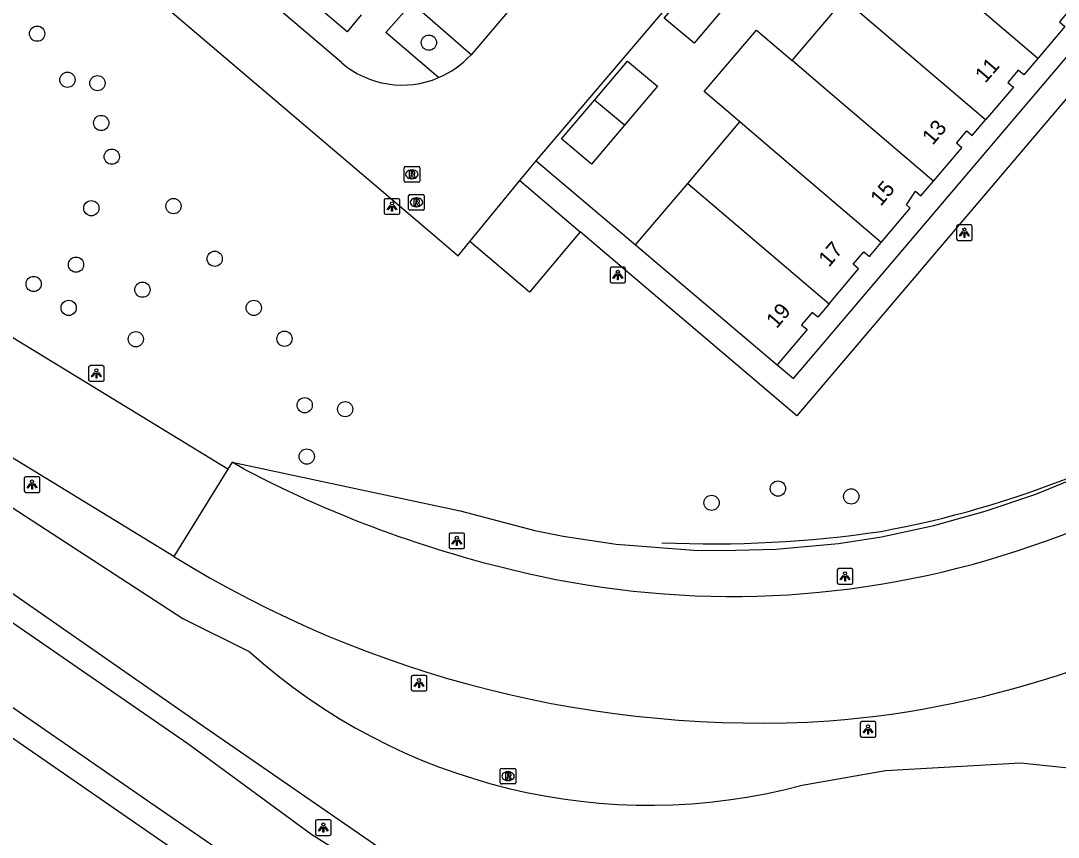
# Model space of a CAD drawing. Extents: x 156414 to 157775, y 382335 to 383765.
# Drawn here: x 157177 to 157243.4, y 382759.6 to 382811.9 of the extents above; entities that cross this region are included whole.
import ezdxf

# ---------------------------------------------------------------- set-up
doc = ezdxf.new("R2010")
doc.units = 0
for name, color, linetype in [('IMGEO_Berm_groen', 7, 'Continuous'), ('IMGEO_Boom', 7, 'Continuous'), ('IMGEO_Fietspad_gesloten', 7, 'Continuous'), ('IMGEO_Lichtpunt', 7, 'Continuous'), ('IMGEO_Muur', 7, 'Continuous'), ('IMGEO_OVBaan_gesloten', 7, 'Continuous'), ('IMGEO_Pand', 7, 'Continuous'), ('IMGEO_Pand_nummerreeks', 7, 'Continuous'), ('IMGEO_Parkeervlak_open', 7, 'Continuous'), ('IMGEO_Rijbaan_lokaal_open', 7, 'Continuous'), ('IMGEO_Rioolput', 7, 'Continuous'), ('IMGEO_Voetpad_open', 7, 'Continuous')]:
    doc.layers.add(name, color=color, linetype=linetype)

msp = doc.modelspace()

# ---------------------------------------------------------------- linework, layer by layer
at = {"layer": 'IMGEO_Berm_groen'}
for points in [[(157200.797, 382758.291), (157188.472, 382766.797), (157111.865, 382820.126), (157112.657, 382819.828), (157139.446, 382803.43), (157142.226, 382801.729), (157172.766, 382783.041), (157187.341, 382773.584), (157191.607, 382771.476)], [(157202.182, 382740.143), (157195.967, 382743.511), (157190.576, 382747.176), (157175.289, 382758.071), (157168.182, 382761.889), (157161.99, 382766.831), (157138.76, 382784.294), (157135.145, 382787.474), (157126.764, 382795.344), (157100.783, 382817.534), (157100.618, 382818.9), (157149.419, 382784.584), (157190.977, 382755.88), (157197.321, 382751.695)], [(157190.504, 382783.614), (157205.122, 382780.483), (157209.915, 382779.22), (157211.731, 382778.858), (157215.108, 382778.354), (157220.088, 382777.975), (157221.931, 382777.938), (157225.346, 382778.021), (157229.369, 382778.39), (157232.123, 382778.823), (157235.466, 382779.545), (157238.766, 382780.463), (157242.013, 382781.562), (157246.504, 382783.395), (157248.315, 382784.238), (157251.352, 382785.798), (157254.893, 382787.883), (157257.155, 382789.388), (157259.897, 382791.424), (157261.767, 382792.966), (157265.023, 382795.927), (157266.443, 382797.376), (157268.668, 382799.647), (157281.013, 382813.937)], [(157227.033, 382762.893), (157232.37, 382763.844), (157241.02, 382764.326), (157244.722, 382763.96)]]:
    msp.add_lwpolyline(points, dxfattribs=at)
msp.add_arc((157217.246, 382799.899), 38.279, 227.94819, 284.81347, dxfattribs=at)
at = {"layer": 'IMGEO_Boom'}
for centre in [(157178.008, 382811.07), (157203.119, 382810.494), (157179.948, 382808.114), (157181.872, 382807.898), (157182.117, 382805.346), (157182.787, 382803.185), (157186.747, 382800.017), (157181.483, 382799.88), (157180.5, 382796.265), (157189.388, 382796.642), (157177.785, 382795.027), (157184.756, 382794.661), (157180.029, 382793.495), (157191.89, 382793.492), (157184.335, 382791.487), (157193.862, 382791.519), (157195.156, 382787.257), (157197.749, 382787.002), (157195.29, 382783.965), (157225.486, 382781.912), (157230.182, 382781.407), (157221.232, 382780.998)]:
    msp.add_circle(centre, 0.489, dxfattribs=at)
at = {"layer": 'IMGEO_Fietspad_gesloten'}
for points in [[(157101.871, 382824.86), (157110.281, 382818.997), (157114.554, 382816.017), (157187.661, 382765.564), (157195.603, 382759.75), (157200.169, 382756.9)], [(157197.516, 382753.356), (157185.285, 382761.746), (157111.827, 382812.504), (157100.03, 382821.64)]]:
    msp.add_lwpolyline(points, dxfattribs=at)
at = {"layer": 'IMGEO_Lichtpunt'}
for p, q in [((157200.253, 382800.396), (157200.253, 382799.589)), ((157200.253, 382800.396), (157200.253, 382799.589)), ((157201.155, 382800.491), (157200.347, 382800.491)), ((157201.155, 382800.491), (157200.347, 382800.491)), ((157201.249, 382799.589), (157201.249, 382800.396)), ((157201.249, 382799.589), (157201.249, 382800.396)), ((157200.347, 382799.495), (157201.155, 382799.495)), ((157200.347, 382799.495), (157201.155, 382799.495)), ((157236.938, 382798.72), (157236.938, 382797.913)), ((157236.938, 382798.72), (157236.938, 382797.913)), ((157237.84, 382798.815), (157237.032, 382798.815)), ((157237.84, 382798.815), (157237.032, 382798.815)), ((157237.934, 382797.913), (157237.934, 382798.72)), ((157237.934, 382797.913), (157237.934, 382798.72)), ((157237.032, 382797.819), (157237.84, 382797.819)), ((157237.032, 382797.819), (157237.84, 382797.819)), ((157214.727, 382796.008), (157214.727, 382795.201)), ((157214.727, 382796.008), (157214.727, 382795.201)), ((157215.629, 382796.103), (157214.821, 382796.103)), ((157215.629, 382796.103), (157214.821, 382796.103)), ((157215.723, 382795.201), (157215.723, 382796.008)), ((157215.723, 382795.201), (157215.723, 382796.008)), ((157214.821, 382795.107), (157215.629, 382795.107)), ((157214.821, 382795.107), (157215.629, 382795.107)), ((157181.309, 382789.696), (157181.309, 382788.889)), ((157181.309, 382789.696), (157181.309, 382788.889)), ((157182.211, 382789.791), (157181.403, 382789.791)), ((157182.211, 382789.791), (157181.403, 382789.791)), ((157182.305, 382788.889), (157182.305, 382789.696)), ((157182.305, 382788.889), (157182.305, 382789.696)), ((157181.403, 382788.795), (157182.211, 382788.795)), ((157181.403, 382788.795), (157182.211, 382788.795)), ((157177.185, 382782.571), (157177.185, 382781.764)), ((157177.185, 382782.571), (157177.185, 382781.764)), ((157178.087, 382782.666), (157177.279, 382782.666)), ((157178.087, 382782.666), (157177.279, 382782.666)), ((157178.181, 382781.764), (157178.181, 382782.571)), ((157178.181, 382781.764), (157178.181, 382782.571)), ((157177.279, 382781.67), (157178.087, 382781.67)), ((157177.279, 382781.67), (157178.087, 382781.67)), ((157204.409, 382778.967), (157204.409, 382778.16)), ((157204.409, 382778.967), (157204.409, 382778.16)), ((157205.311, 382779.062), (157204.503, 382779.062)), ((157205.311, 382779.062), (157204.503, 382779.062)), ((157205.405, 382778.16), (157205.405, 382778.967)), ((157205.405, 382778.16), (157205.405, 382778.967)), ((157204.503, 382778.066), (157205.311, 382778.066)), ((157204.503, 382778.066), (157205.311, 382778.066)), ((157229.291, 382776.688), (157229.291, 382775.881)), ((157229.291, 382776.688), (157229.291, 382775.881)), ((157230.193, 382776.783), (157229.385, 382776.783)), ((157230.193, 382776.783), (157229.385, 382776.783)), ((157230.287, 382775.881), (157230.287, 382776.688)), ((157230.287, 382775.881), (157230.287, 382776.688)), ((157229.385, 382775.787), (157230.193, 382775.787)), ((157229.385, 382775.787), (157230.193, 382775.787)), ((157202.889, 382769.942), (157202.081, 382769.942)), ((157202.889, 382769.942), (157202.081, 382769.942)), ((157201.987, 382769.847), (157201.987, 382769.04)), ((157201.987, 382769.847), (157201.987, 382769.04)), ((157202.983, 382769.04), (157202.983, 382769.847)), ((157202.983, 382769.04), (157202.983, 382769.847)), ((157202.081, 382768.946), (157202.889, 382768.946)), ((157202.081, 382768.946), (157202.889, 382768.946)), ((157230.762, 382766.88), (157230.762, 382766.073)), ((157230.762, 382766.88), (157230.762, 382766.073)), ((157231.664, 382766.975), (157230.856, 382766.975)), ((157231.664, 382766.975), (157230.856, 382766.975)), ((157231.758, 382766.073), (157231.758, 382766.88)), ((157231.758, 382766.073), (157231.758, 382766.88)), ((157230.856, 382765.979), (157231.664, 382765.979)), ((157230.856, 382765.979), (157231.664, 382765.979)), ((157196.754, 382760.682), (157195.946, 382760.682)), ((157196.754, 382760.682), (157195.946, 382760.682)), ((157195.852, 382760.587), (157195.852, 382759.78)), ((157195.852, 382760.587), (157195.852, 382759.78)), ((157196.848, 382759.78), (157196.848, 382760.587)), ((157196.848, 382759.78), (157196.848, 382760.587)), ((157195.946, 382759.686), (157196.754, 382759.686)), ((157195.946, 382759.686), (157196.754, 382759.686))]:
    msp.add_line(p, q, dxfattribs=at)
for points in [[(157200.627, 382800.06), (157200.666, 382800.032), (157200.478, 382799.77), (157200.44, 382799.797), (157200.627, 382800.06)], [(157200.729, 382800.012), (157200.776, 382800.012), (157200.776, 382799.69), (157200.729, 382799.69), (157200.729, 382800.012)], [(157200.839, 382800.032), (157200.877, 382800.059), (157201.064, 382799.797), (157201.025, 382799.769), (157200.839, 382800.032)], [(157237.312, 382798.384), (157237.351, 382798.356), (157237.163, 382798.094), (157237.125, 382798.121), (157237.312, 382798.384)], [(157237.414, 382798.336), (157237.461, 382798.336), (157237.461, 382798.014), (157237.414, 382798.014), (157237.414, 382798.336)], [(157237.524, 382798.356), (157237.562, 382798.383), (157237.749, 382798.121), (157237.71, 382798.093), (157237.524, 382798.356)], [(157215.101, 382795.672), (157215.14, 382795.644), (157214.952, 382795.382), (157214.914, 382795.409), (157215.101, 382795.672)], [(157215.203, 382795.624), (157215.25, 382795.624), (157215.25, 382795.302), (157215.203, 382795.302), (157215.203, 382795.624)], [(157215.313, 382795.644), (157215.351, 382795.671), (157215.538, 382795.409), (157215.499, 382795.381), (157215.313, 382795.644)], [(157181.683, 382789.36), (157181.722, 382789.332), (157181.534, 382789.07), (157181.496, 382789.097), (157181.683, 382789.36)], [(157181.785, 382789.312), (157181.832, 382789.312), (157181.832, 382788.99), (157181.785, 382788.99), (157181.785, 382789.312)], [(157181.895, 382789.332), (157181.933, 382789.359), (157182.12, 382789.097), (157182.081, 382789.069), (157181.895, 382789.332)], [(157177.559, 382782.235), (157177.598, 382782.207), (157177.41, 382781.945), (157177.372, 382781.972), (157177.559, 382782.235)], [(157177.661, 382782.187), (157177.708, 382782.187), (157177.708, 382781.865), (157177.661, 382781.865), (157177.661, 382782.187)], [(157177.771, 382782.207), (157177.809, 382782.234), (157177.996, 382781.972), (157177.957, 382781.944), (157177.771, 382782.207)], [(157204.783, 382778.631), (157204.822, 382778.603), (157204.634, 382778.341), (157204.596, 382778.368), (157204.783, 382778.631)], [(157204.885, 382778.583), (157204.932, 382778.583), (157204.932, 382778.261), (157204.885, 382778.261), (157204.885, 382778.583)], [(157204.995, 382778.603), (157205.033, 382778.63), (157205.22, 382778.368), (157205.181, 382778.34), (157204.995, 382778.603)], [(157229.665, 382776.352), (157229.704, 382776.324), (157229.516, 382776.062), (157229.478, 382776.089), (157229.665, 382776.352)], [(157229.767, 382776.304), (157229.814, 382776.304), (157229.814, 382775.982), (157229.767, 382775.982), (157229.767, 382776.304)], [(157229.877, 382776.324), (157229.915, 382776.351), (157230.102, 382776.089), (157230.063, 382776.061), (157229.877, 382776.324)], [(157202.361, 382769.511), (157202.4, 382769.483), (157202.212, 382769.221), (157202.174, 382769.248), (157202.361, 382769.511)], [(157202.463, 382769.463), (157202.51, 382769.463), (157202.51, 382769.141), (157202.463, 382769.141), (157202.463, 382769.463)], [(157202.573, 382769.483), (157202.611, 382769.51), (157202.798, 382769.248), (157202.759, 382769.22), (157202.573, 382769.483)], [(157231.136, 382766.544), (157231.175, 382766.516), (157230.987, 382766.254), (157230.949, 382766.281), (157231.136, 382766.544)], [(157231.238, 382766.496), (157231.285, 382766.496), (157231.285, 382766.174), (157231.238, 382766.174), (157231.238, 382766.496)], [(157231.348, 382766.516), (157231.386, 382766.543), (157231.573, 382766.281), (157231.534, 382766.253), (157231.348, 382766.516)], [(157196.226, 382760.251), (157196.265, 382760.223), (157196.077, 382759.961), (157196.039, 382759.988), (157196.226, 382760.251)], [(157196.328, 382760.203), (157196.375, 382760.203), (157196.375, 382759.881), (157196.328, 382759.881), (157196.328, 382760.203)], [(157196.438, 382760.223), (157196.476, 382760.25), (157196.663, 382759.988), (157196.624, 382759.96), (157196.438, 382760.223)]]:
    msp.add_lwpolyline(points, dxfattribs=at)
for centre in [(157200.752, 382800.194), (157237.437, 382798.518), (157215.226, 382795.806), (157181.808, 382789.494), (157177.684, 382782.369), (157204.908, 382778.765), (157229.79, 382776.486), (157202.486, 382769.645), (157231.261, 382766.678), (157196.351, 382760.385)]:
    msp.add_circle(centre, 0.0994, dxfattribs=at)
for centre, start, end in [((157200.347, 382800.396), 90, 180), ((157200.347, 382800.396), 90, 180), ((157201.155, 382800.396), 0, 90), ((157201.155, 382800.396), 0, 90), ((157200.347, 382799.589), 180, 270), ((157200.347, 382799.589), 180, 270), ((157201.155, 382799.589), 270, 0), ((157201.155, 382799.589), 270, 360), ((157237.032, 382798.72), 90, 180), ((157237.032, 382798.72), 90, 180), ((157237.84, 382798.72), 0, 90), ((157237.84, 382798.72), 0, 90), ((157237.032, 382797.913), 180, 270), ((157237.032, 382797.913), 180, 270), ((157237.84, 382797.913), 270, 0), ((157237.84, 382797.913), 270, 360), ((157214.821, 382796.008), 90, 180), ((157214.821, 382796.008), 90, 180), ((157215.629, 382796.008), 0, 90), ((157215.629, 382796.008), 0, 90), ((157214.821, 382795.201), 180, 270), ((157214.821, 382795.201), 180, 270), ((157215.629, 382795.201), 270, 0), ((157215.629, 382795.201), 270, 360), ((157181.403, 382789.696), 90, 180), ((157181.403, 382789.696), 90, 180), ((157182.211, 382789.696), 0, 90), ((157182.211, 382789.696), 0, 90), ((157181.403, 382788.889), 180, 270), ((157181.403, 382788.889), 180, 270), ((157182.211, 382788.889), 270, 0), ((157182.211, 382788.889), 270, 360), ((157177.279, 382782.571), 90, 180), ((157177.279, 382782.571), 90, 180), ((157178.087, 382782.571), 0, 90), ((157178.087, 382782.571), 0, 90), ((157177.279, 382781.764), 180, 270), ((157177.279, 382781.764), 180, 270), ((157178.087, 382781.764), 270, 0), ((157178.087, 382781.764), 270, 360), ((157204.503, 382778.967), 90, 180), ((157204.503, 382778.967), 90, 180), ((157205.311, 382778.967), 0, 90), ((157205.311, 382778.967), 0, 90), ((157204.503, 382778.16), 180, 270), ((157204.503, 382778.16), 180, 270), ((157205.311, 382778.16), 270, 0), ((157205.311, 382778.16), 270, 360), ((157229.385, 382776.688), 90, 180), ((157229.385, 382776.688), 90, 180), ((157230.193, 382776.688), 0, 90), ((157230.193, 382776.688), 0, 90), ((157229.385, 382775.881), 180, 270), ((157229.385, 382775.881), 180, 270), ((157230.193, 382775.881), 270, 0), ((157230.193, 382775.881), 270, 360), ((157202.081, 382769.847), 90, 180), ((157202.081, 382769.847), 90, 180), ((157202.889, 382769.847), 0, 90), ((157202.889, 382769.847), 0, 90), ((157202.081, 382769.04), 180, 270), ((157202.081, 382769.04), 180, 270), ((157202.889, 382769.04), 270, 0), ((157202.889, 382769.04), 270, 360), ((157230.856, 382766.88), 90, 180), ((157230.856, 382766.88), 90, 180), ((157231.664, 382766.88), 0, 90), ((157231.664, 382766.88), 0, 90), ((157230.856, 382766.073), 180, 270), ((157230.856, 382766.073), 180, 270), ((157231.664, 382766.073), 270, 0), ((157231.664, 382766.073), 270, 360), ((157195.946, 382760.587), 90, 180), ((157195.946, 382760.587), 90, 180), ((157196.754, 382760.587), 0, 90), ((157196.754, 382760.587), 0, 90), ((157195.946, 382759.78), 180, 270), ((157195.946, 382759.78), 180, 270), ((157196.754, 382759.78), 270, 0), ((157196.754, 382759.78), 270, 360)]:
    msp.add_arc(centre, 0.0946, start, end, dxfattribs=at)
at = {"layer": 'IMGEO_Muur'}
for centre, radius, start, end in [((157220.472, 382842.69), 64.573, 280.36756, 303.2966), ((157221.233, 382852.238), 73.869, 267.52953, 278.45407)]:
    msp.add_arc(centre, radius, start, end, dxfattribs=at)
at = {"layer": 'IMGEO_OVBaan_gesloten'}
for points in [[(157190.228, 382783.151), (157109.677, 382832.375), (157108.801, 382832.916), (157107.925, 382833.459), (157107.051, 382834.003), (157105.318, 382835.131)], [(157186.763, 382777.566), (157106.241, 382826.79)], [(157190.504, 382783.614), (157190.228, 382783.151)], [(157191.271, 382783.166), (157190.504, 382783.614)], [(157190.228, 382783.151), (157186.763, 382777.566)]]:
    msp.add_lwpolyline(points, dxfattribs=at)
for centre, radius, start, end in [((157220.336, 382841.108), 66.422, 288.82024, 316.19261), ((157225.755, 382848.833), 74.171, 242.29497, 257.95297), ((157222.539, 382833.721), 58.72, 257.94349, 289.11085), ((157224.315, 382838.228), 71.344, 238.24133, 273.57965), ((157223.973, 382829.229), 62.39, 274.40908, 303.83087)]:
    msp.add_arc(centre, radius, start, end, dxfattribs=at)
at = {"layer": 'IMGEO_Pand'}
for points in [[(157242.138, 382809.483), (157233.074, 382817.219)], [(157222.235, 382812.951), (157220.113, 382810.469), (157218.185, 382812.056), (157220.307, 382814.542)], [(157226.391, 382809.346), (157229.732, 382813.282)], [(157238.791, 382805.55), (157229.732, 382813.282)], [(157245.483, 382813.417), (157244.552, 382812.326), (157244.191, 382812.626), (157243.523, 382811.828), (157243.879, 382811.523), (157242.138, 382809.483)], [(157223.049, 382805.409), (157220.764, 382807.359), (157224.117, 382811.287), (157226.391, 382809.346)], [(157213.734, 382806.814), (157215.853, 382809.301), (157217.769, 382807.695), (157215.648, 382805.198)], [(157235.451, 382801.612), (157235.204, 382801.823), (157228.234, 382807.773), (157226.391, 382809.346)], [(157242.138, 382809.483), (157241.245, 382808.436), (157240.886, 382808.736), (157240.216, 382807.946), (157240.572, 382807.642), (157238.791, 382805.55)], [(157215.648, 382805.198), (157213.526, 382802.701), (157211.615, 382804.327), (157213.734, 382806.814)], [(157215.648, 382805.198), (157213.734, 382806.814)], [(157219.707, 382801.472), (157223.049, 382805.409)], [(157232.106, 382797.678), (157231.829, 382797.915), (157224.858, 382803.865), (157223.049, 382805.409)], [(157235.451, 382801.612), (157237.265, 382803.756), (157236.92, 382804.058), (157237.587, 382804.845), (157237.937, 382804.547), (157238.791, 382805.55)], [(157216.365, 382797.535), (157219.707, 382801.472)], [(157219.707, 382801.472), (157228.76, 382793.745)], [(157232.106, 382797.678), (157233.968, 382799.878), (157233.717, 382800.102), (157234.297, 382800.967), (157234.651, 382800.667), (157235.451, 382801.612)], [(157216.365, 382797.535), (157225.443, 382789.85)], [(157228.76, 382793.745), (157230.657, 382795.988), (157230.308, 382796.296), (157230.989, 382797.08), (157231.345, 382796.779), (157232.106, 382797.678)], [(157228.76, 382793.745), (157228.038, 382792.891), (157227.679, 382793.194), (157226.993, 382792.408), (157227.35, 382792.102), (157225.443, 382789.85)]]:
    msp.add_lwpolyline(points, dxfattribs=at)
at = {"layer": 'IMGEO_Parkeervlak_open'}
for points in [[(157205.821, 382809.721), (157202.014, 382813.018)], [(157212.817, 382798.361), (157209.553, 382794.504), (157205.746, 382797.75)]]:
    msp.add_lwpolyline(points, dxfattribs=at)
at = {"layer": 'IMGEO_Rijbaan_lokaal_open'}
for points in [[(157209.996, 382802.926), (157236.736, 382834.344), (157246.097, 382845.305)], [(157159.336, 382835.94), (157159.216, 382835.813), (157160.92, 382834.318), (157203.794, 382797.851), (157204.984, 382796.839), (157205.746, 382797.75)], [(157197.512, 382809.216), (157171.218, 382831.591)], [(157215.565, 382821.193), (157205.821, 382809.721)], [(157208.939, 382801.654), (157209.562, 382802.416), (157209.996, 382802.926)], [(157205.746, 382797.75), (157208.939, 382801.654)]]:
    msp.add_lwpolyline(points, dxfattribs=at)
for centre, radius, start, end in [((157201.405, 382813.764), 5.987, 229.43395, 292.9507), ((157201.397, 382813.776), 6.001, 292.98125, 317.49284)]:
    msp.add_arc(centre, radius, start, end, dxfattribs=at)
at = {"layer": 'IMGEO_Rioolput'}
for p, q in [((157201.599, 382802.552), (157202.451, 382802.552)), ((157201.524, 382801.626), (157201.524, 382802.478)), ((157202.012, 382802.332), (157202.037, 382802.332)), ((157202.525, 382802.478), (157202.525, 382801.626)), ((157202.451, 382801.552), (157201.599, 382801.552)), ((157202.035, 382801.772), (157202.01, 382801.772)), ((157201.818, 382799.832), (157201.818, 382800.684)), ((157201.893, 382800.758), (157202.745, 382800.758)), ((157202.306, 382800.538), (157202.331, 382800.538)), ((157202.819, 382800.684), (157202.819, 382799.832)), ((157202.329, 382799.978), (157202.304, 382799.978)), ((157202.745, 382799.758), (157201.893, 382799.758)), ((157207.763, 382763.978), (157208.615, 382763.978)), ((157207.688, 382763.052), (157207.688, 382763.904)), ((157208.176, 382763.758), (157208.201, 382763.758)), ((157208.689, 382763.904), (157208.689, 382763.052)), ((157208.615, 382762.978), (157207.763, 382762.978)), ((157208.199, 382763.198), (157208.174, 382763.198))]:
    msp.add_line(p, q, dxfattribs=at)
for points in [[(157201.599, 382802.552), (157202.451, 382802.552)], [(157201.524, 382801.626), (157201.524, 382802.478)], [(157202.113, 382802.25), (157201.861, 382802.252), (157201.861, 382801.852)], [(157201.861, 382801.852), (157201.985, 382801.852), (157201.985, 382802.014), (157201.996, 382802.014)], [(157202.039, 382802.171), (157201.985, 382802.171), (157201.985, 382802.09)], [(157201.985, 382802.09), (157202.037, 382802.09)], [(157202.043, 382801.985), (157202.114, 382801.852), (157202.254, 382801.852), (157202.189, 382801.978)], [(157202.525, 382802.478), (157202.525, 382801.626)], [(157202.451, 382801.552), (157201.599, 382801.552)], [(157201.818, 382799.832), (157201.818, 382800.684)], [(157201.893, 382800.758), (157202.745, 382800.758)], [(157202.819, 382800.684), (157202.819, 382799.832)], [(157202.407, 382800.456), (157202.155, 382800.458), (157202.155, 382800.058)], [(157202.155, 382800.058), (157202.279, 382800.058), (157202.279, 382800.22), (157202.29, 382800.22)], [(157202.333, 382800.377), (157202.279, 382800.377), (157202.279, 382800.296)], [(157202.279, 382800.296), (157202.331, 382800.296)], [(157202.337, 382800.191), (157202.408, 382800.058), (157202.548, 382800.058), (157202.483, 382800.184)], [(157202.745, 382799.758), (157201.893, 382799.758)], [(157207.763, 382763.978), (157208.615, 382763.978)], [(157207.688, 382763.052), (157207.688, 382763.904)], [(157208.277, 382763.676), (157208.025, 382763.678), (157208.025, 382763.278)], [(157208.025, 382763.278), (157208.149, 382763.278), (157208.149, 382763.44), (157208.16, 382763.44)], [(157208.203, 382763.597), (157208.149, 382763.597), (157208.149, 382763.516)], [(157208.149, 382763.516), (157208.201, 382763.516)], [(157208.207, 382763.411), (157208.278, 382763.278), (157208.418, 382763.278), (157208.353, 382763.404)], [(157208.689, 382763.904), (157208.689, 382763.052)], [(157208.615, 382762.978), (157207.763, 382762.978)]]:
    msp.add_lwpolyline(points, dxfattribs=at)
for centre, radius, start, end in [((157201.601, 382802.476), 0.0765, 91.55205, 178.44795), ((157201.601, 382802.476), 0.0765, 91.55205, 178.44795), ((157202.449, 382802.476), 0.0765, 1.55205, 88.44795), ((157202.449, 382802.476), 0.0765, 1.55205, 88.44795), ((157201.995, 382801.961), 0.0533, 26.02933, 88.69889), ((157202.021, 382802.279), 0.19, 274.7715, 282.96867), ((157202.045, 382802.075), 0.0964, 77.00612, 93.18647), ((157202.059, 382802.132), 0.0378, 276.66336, 79.67722), ((157202.112, 382802.14), 0.109, 350.36119, 89.41601), ((157202.11, 382802.14), 0.112, 277.58423, 350.98172), ((157202.094, 382801.925), 0.108, 29.51342, 73.79051), ((157201.601, 382801.628), 0.0765, 181.55205, 268.44795), ((157201.601, 382801.628), 0.0765, 181.55205, 268.44795), ((157202.449, 382801.628), 0.0765, 271.55205, 358.44795), ((157202.449, 382801.628), 0.0765, 271.55205, 358.44795), ((157201.895, 382800.682), 0.0765, 91.55205, 178.44795), ((157201.895, 382800.682), 0.0765, 91.55205, 178.44795), ((157202.743, 382800.682), 0.0765, 1.55205, 88.44795), ((157202.743, 382800.682), 0.0765, 1.55205, 88.44795), ((157201.895, 382799.834), 0.0765, 181.55205, 268.44795), ((157201.895, 382799.834), 0.0765, 181.55205, 268.44795), ((157202.289, 382800.167), 0.0533, 26.02933, 88.69889), ((157202.315, 382800.485), 0.19, 274.7715, 282.96867), ((157202.339, 382800.281), 0.0964, 77.00612, 93.18647), ((157202.353, 382800.338), 0.0378, 276.66336, 79.67722), ((157202.406, 382800.346), 0.109, 350.36119, 89.41601), ((157202.404, 382800.346), 0.112, 277.58423, 350.98172), ((157202.388, 382800.131), 0.108, 29.51342, 73.79051), ((157202.743, 382799.834), 0.0765, 271.55205, 358.44795), ((157202.743, 382799.834), 0.0765, 271.55205, 358.44795), ((157207.765, 382763.902), 0.0765, 91.55205, 178.44795), ((157207.765, 382763.902), 0.0765, 91.55205, 178.44795), ((157208.613, 382763.902), 0.0765, 1.55205, 88.44795), ((157208.613, 382763.902), 0.0765, 1.55205, 88.44795), ((157208.159, 382763.387), 0.0533, 26.02933, 88.69889), ((157208.185, 382763.705), 0.19, 274.7715, 282.96867), ((157208.209, 382763.501), 0.0964, 77.00612, 93.18647), ((157208.223, 382763.558), 0.0378, 276.66336, 79.67722), ((157208.276, 382763.566), 0.109, 350.36119, 89.41601), ((157208.274, 382763.566), 0.112, 277.58423, 350.98172), ((157208.258, 382763.351), 0.108, 29.51342, 73.79051), ((157207.765, 382763.054), 0.0765, 181.55205, 268.44795), ((157207.765, 382763.054), 0.0765, 181.55205, 268.44795), ((157208.613, 382763.054), 0.0765, 271.55205, 358.44795), ((157208.613, 382763.054), 0.0765, 271.55205, 358.44795)]:
    msp.add_arc(centre, radius, start, end, dxfattribs=at)
for centre, major_axis, ratio, start_param, end_param in [((157202.011, 382802.052), (-0.387, 0.002), 0.722429, 4.712389, 7.853982), ((157202.036, 382802.052), (-0.39, 0.002), 0.717154, 1.570796, 4.712389), ((157202.305, 382800.258), (-0.387, 0.002), 0.722429, 4.712389, 7.853982), ((157202.33, 382800.258), (-0.39, 0.002), 0.717154, 1.570796, 4.712389), ((157208.175, 382763.478), (-0.387, 0.002), 0.722429, 4.712389, 7.853982), ((157208.2, 382763.478), (-0.39, 0.002), 0.717154, 1.570796, 4.712389)]:
    msp.add_ellipse(centre, major_axis=major_axis, ratio=ratio, start_param=start_param, end_param=end_param, dxfattribs=at)
at = {"layer": 'IMGEO_Voetpad_open'}
for points in [[(157251.115, 382843.306), (157264.899, 382831.558), (157226.7, 382786.573), (157212.817, 382798.361)], [(157198.776, 382812.278), (157197.882, 382811.194), (157172.891, 382832.426), (157173.905, 382833.616)], [(157225.443, 382789.85), (157226.481, 382788.977), (157262.498, 382831.373), (157261.461, 382832.196)], [(157203.74, 382808.251), (157200.366, 382811.136), (157202.014, 382813.018)], [(157209.996, 382802.926), (157216.365, 382797.535)], [(157208.939, 382801.654), (157212.817, 382798.361)]]:
    msp.add_lwpolyline(points, dxfattribs=at)

# ---------------------------------------------------------------- texts
at = {"layer": 'IMGEO_Pand_nummerreeks'}
for s, rotation, p in [('11', 49.39469, (157238.78, 382807.855)), ('13', 49.56658, (157235.395, 382803.872)), ('15', 49.56085, (157232.069, 382799.96)), ('17', 49.57804, (157228.75, 382796.06)), ('19', 49.54366, (157225.399, 382792.122))]:
    msp.add_text(s, height=1, rotation=rotation, dxfattribs=at).set_placement(p)

doc.saveas('drawing.dxf')
